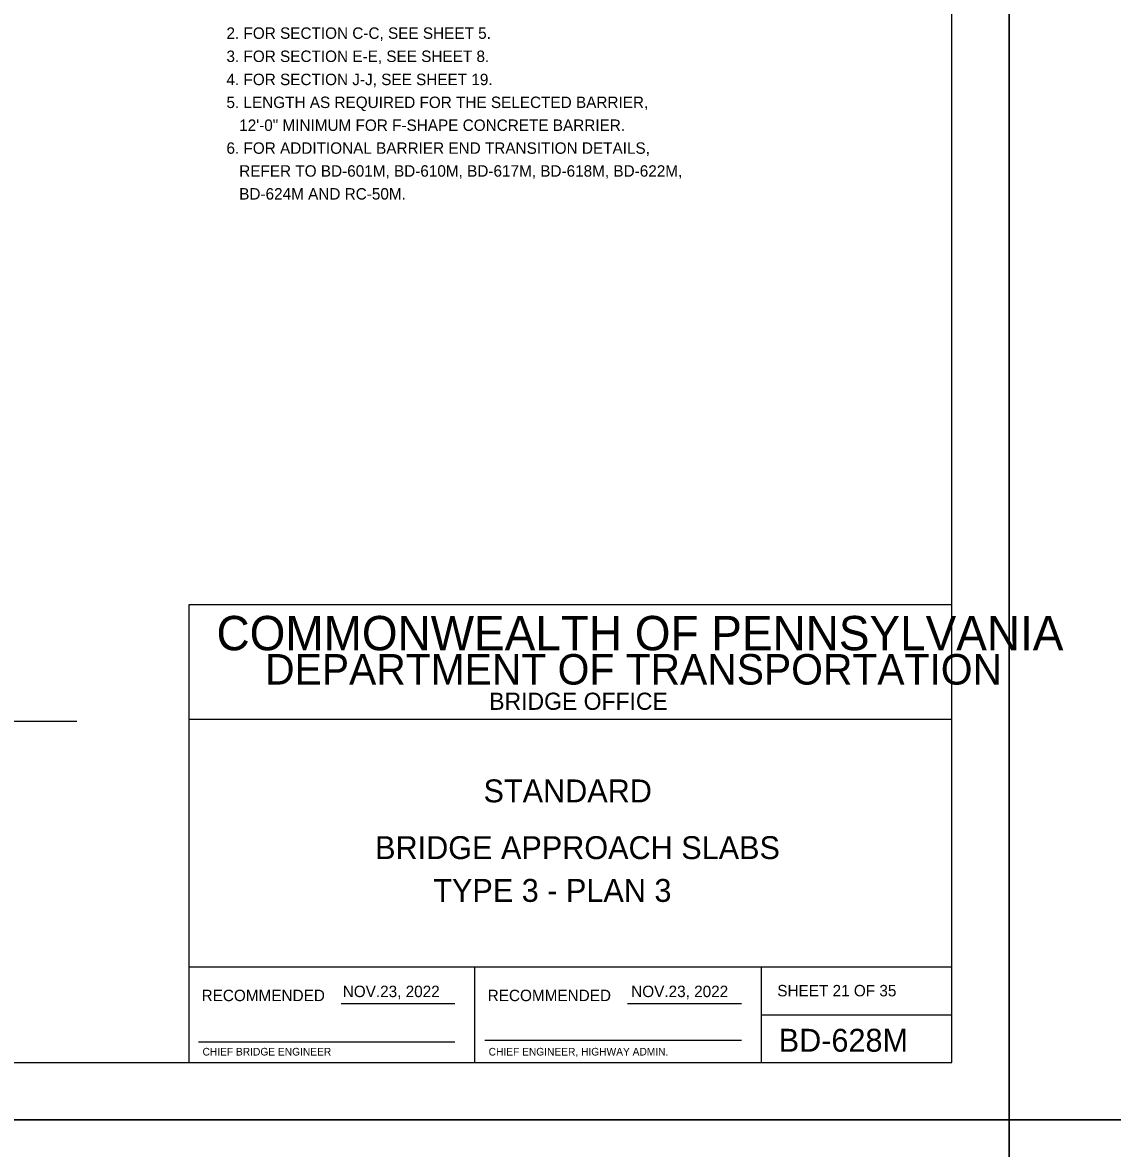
# Model space of a CAD drawing. Extents: x 636530 to 644067, y 294168 to 299122.
# Drawn here: x 640430.2 to 640715.9, y 295943 to 296238.2 of the extents above; entities that cross this region are included whole.
import ezdxf

# ---------------------------------------------------------------- set-up
doc = ezdxf.new("R2010")
doc.units = 0
for name, color, linetype in [('1', 7, 'Continuous'), ('DATES', 7, 'Continuous'), ('PLT-BNDY', 7, 'Continuous'), ('SIGNATORY TITLES', 7, 'Continuous')]:
    doc.layers.add(name, color=color, linetype=linetype)

msp = doc.modelspace()

# ---------------------------------------------------------------- linework, layer by layer
at = {"layer": '1'}
for p, q in [((640673.78, 295965.48), (640673.78, 296529.48)), ((640673.78, 296085.48), (640473.78, 296085.48)), ((640473.78, 296085.48), (640473.78, 295965.48)), ((640673.78, 295965.48), (640673.78, 296085.48)), ((640444.45, 296054.9), (640369.58, 296054.9)), ((640673.78, 296055.48), (640473.78, 296055.48)), ((640673.78, 295990.48), (640473.78, 295990.48)), ((640548.79, 295965.47), (640548.79, 295990.48)), ((640623.78, 295990.48), (640623.78, 295965.48)), ((640513.75, 295980.98), (640543.51, 295980.98)), ((640588.75, 295980.98), (640618.65, 295980.98)), ((640623.78, 295977.98), (640673.78, 295977.98)), ((640476.28, 295970.98), (640543.51, 295970.98)), ((640551.41, 295971.35), (640618.65, 295971.35)), ((639887.78, 295965.48), (640673.78, 295965.48)), ((640473.78, 295965.48), (640673.78, 295965.48))]:
    msp.add_line(p, q, dxfattribs=at)
at = {"layer": 'PLT-BNDY'}
for points in [[(639847.78, 296544.48), (640688.78, 296544.48), (640688.78, 295950.48), (639847.78, 295950.48)], [(640688.78, 296544.48), (641529.78, 296544.48), (641529.78, 295950.48), (640688.78, 295950.48)], [(639847.78, 295950.48), (640688.78, 295950.48), (640688.78, 295356.48), (639847.78, 295356.48)], [(640688.78, 295950.48), (641529.78, 295950.48), (641529.78, 295356.48), (640688.78, 295356.48)]]:
    msp.add_lwpolyline(points, close=True, dxfattribs=at)

# ---------------------------------------------------------------- texts
at = {"layer": '1'}
for s, height, p in [('2. FOR SECTION C-C, SEE SHEET 5.', 3, (640483.64, 296233.9)), ('3. FOR SECTION E-E, SEE SHEET 8.', 3, (640483.64, 296227.83)), ('4. FOR SECTION J-J, SEE SHEET 19.', 3, (640483.64, 296221.76)), ('5. LENGTH AS REQUIRED FOR THE SELECTED BARRIER,', 3, (640483.64, 296215.76)), ('   12\'-0" MINIMUM FOR F-SHAPE CONCRETE BARRIER.', 3, (640483.64, 296209.76)), ('6. FOR ADDITIONAL BARRIER END TRANSITION DETAILS, ', 3, (640483.64, 296203.76)), ('   REFER TO BD-601M, BD-610M, BD-617M, BD-618M, BD-622M,', 3, (640483.64, 296197.76)), ('   BD-624M AND RC-50M.', 3, (640483.64, 296191.76)), ('COMMONWEALTH OF PENNSYLVANIA', 9, (640481.03, 296073.6)), ('DEPARTMENT OF TRANSPORTATION', 8.0002, (640493.78, 296064.6)), ('BRIDGE OFFICE', 4.5, (640552.53, 296057.98)), ('STANDARD', 6, (640551.03, 296033.73)), ('BRIDGE APPROACH SLABS', 6.0001, (640522.61, 296018.85)), ('TYPE 3 - PLAN 3', 6.0001, (640537.86, 296007.63)), ('RECOMMENDED', 3.0002, (640477.12, 295981.6)), ('RECOMMENDED', 3.0002, (640552.12, 295981.6)), ('SHEET 21 OF 35', 3, (640628.04, 295982.86)), ('BD-628M', 6, (640628.41, 295968.35))]:
    msp.add_text(s, height=height, dxfattribs=at).set_placement(p)
at = {"layer": 'DATES'}
for p in [(640514.12, 295982.66), (640589.74, 295982.66)]:
    msp.add_text('NOV.23, 2022', height=3, dxfattribs=at).set_placement(p)
at = {"layer": 'SIGNATORY TITLES'}
for s, p in [('CHIEF BRIDGE ENGINEER', (640477.37, 295967.35)), ('CHIEF ENGINEER, HIGHWAY ADMIN.', (640552.37, 295967.35))]:
    msp.add_text(s, height=2, dxfattribs=at).set_placement(p)

doc.saveas('drawing.dxf')
